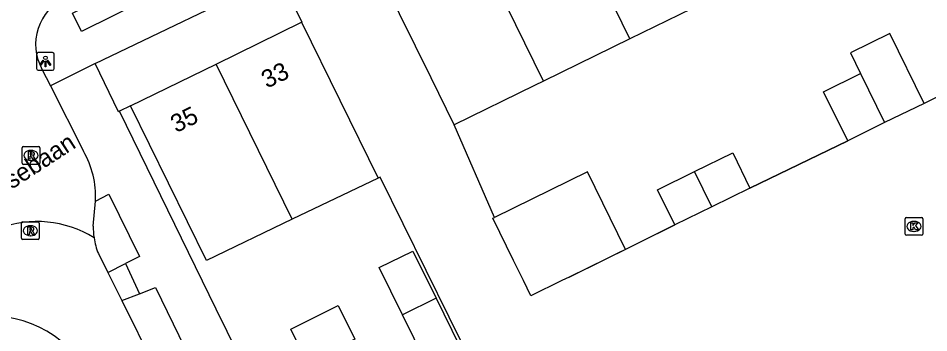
# Model space of a CAD drawing. Extents: x 162172 to 163187, y 382874 to 383684.
# Drawn here: x 162985.2 to 163036.4, y 383497.1 to 383514.8 of the extents above; entities that cross this region are included whole.
import ezdxf

# ---------------------------------------------------------------- set-up
doc = ezdxf.new("R2010")
doc.units = 0
for name, color, linetype in [('IMGEO_Erf', 7, 'Continuous'), ('IMGEO_Kolk', 7, 'Continuous'), ('IMGEO_Lichtpunt', 7, 'Continuous'), ('IMGEO_Muur', 7, 'Continuous'), ('IMGEO_Openbare_ruimte_label', 7, 'Continuous'), ('IMGEO_Pand', 7, 'Continuous'), ('IMGEO_Pand_nummerreeks', 7, 'Continuous'), ('IMGEO_Parkeervlak_open', 7, 'Continuous'), ('IMGEO_Rijbaan_lokaal_open', 7, 'Continuous'), ('IMGEO_Rioolput', 7, 'Continuous'), ('IMGEO_Voetpad_open', 7, 'Continuous')]:
    doc.layers.add(name, color=color, linetype=linetype)

msp = doc.modelspace()

# ---------------------------------------------------------------- linework, layer by layer
at = {"layer": 'IMGEO_Erf'}
msp.add_lwpolyline([(162991.549, 383509.821), (162990.94, 383509.523)], dxfattribs=at)
at = {"layer": 'IMGEO_Kolk'}
for p, q in [((163035.04, 383502.623), (163035.04, 383503.475)), ((163035.115, 383503.549), (163035.967, 383503.549)), ((163035.528, 383503.329), (163035.553, 383503.329)), ((163036.041, 383503.475), (163036.041, 383502.623)), ((163035.551, 383502.769), (163035.526, 383502.769)), ((163035.967, 383502.549), (163035.115, 383502.549))]:
    msp.add_line(p, q, dxfattribs=at)
for points in [[(163035.04, 383502.623), (163035.04, 383503.475)], [(163035.115, 383503.549), (163035.967, 383503.549)], [(163035.361, 383503.249), (163035.484, 383503.249), (163035.484, 383503.098), (163035.614, 383503.249), (163035.778, 383503.249), (163035.632, 383503.098), (163035.785, 383502.849), (163035.633, 383502.849), (163035.548, 383503.013), (163035.484, 383502.946), (163035.484, 383502.849), (163035.361, 383502.849), (163035.361, 383503.249)], [(163036.041, 383503.475), (163036.041, 383502.623)], [(163035.967, 383502.549), (163035.115, 383502.549)]]:
    msp.add_lwpolyline(points, dxfattribs=at)
for centre, start, end in [((163035.117, 383503.473), 91.552, 178.448), ((163035.117, 383503.473), 91.552, 178.448), ((163035.965, 383503.473), 1.552, 88.448), ((163035.965, 383503.473), 1.552, 88.448), ((163035.117, 383502.625), 181.552, 268.448), ((163035.117, 383502.625), 181.552, 268.448), ((163035.965, 383502.625), 271.552, 358.448), ((163035.965, 383502.625), 271.552, 358.448)]:
    msp.add_arc(centre, 0.0765, start, end, dxfattribs=at)
for centre, major_axis, ratio, start_param, end_param in [((163035.527, 383503.049), (-0.387, 0.002), 0.722429, 4.712389, 7.853982), ((163035.552, 383503.049), (-0.39, 0.002), 0.717154, 1.570796, 4.712389)]:
    msp.add_ellipse(centre, major_axis=major_axis, ratio=ratio, start_param=start_param, end_param=end_param, dxfattribs=at)
at = {"layer": 'IMGEO_Lichtpunt'}
for p, q in [((162986.274, 383512.73), (162986.274, 383511.923)), ((162986.274, 383512.73), (162986.274, 383511.923)), ((162987.176, 383512.825), (162986.368, 383512.825)), ((162987.176, 383512.825), (162986.368, 383512.825)), ((162987.27, 383511.923), (162987.27, 383512.73)), ((162987.27, 383511.923), (162987.27, 383512.73)), ((162986.368, 383511.829), (162987.176, 383511.829)), ((162986.368, 383511.829), (162987.176, 383511.829))]:
    msp.add_line(p, q, dxfattribs=at)
for points in [[(162986.648, 383512.394), (162986.687, 383512.366), (162986.499, 383512.104), (162986.461, 383512.131), (162986.648, 383512.394)], [(162986.75, 383512.346), (162986.797, 383512.346), (162986.797, 383512.024), (162986.75, 383512.024), (162986.75, 383512.346)], [(162986.86, 383512.366), (162986.898, 383512.393), (162987.085, 383512.131), (162987.046, 383512.103), (162986.86, 383512.366)]]:
    msp.add_lwpolyline(points, dxfattribs=at)
msp.add_circle((162986.773, 383512.528), 0.0994, dxfattribs=at)
for centre, start, end in [((162986.368, 383512.73), 90, 180), ((162986.368, 383512.73), 90, 180), ((162987.176, 383512.73), 0, 90), ((162987.176, 383512.73), 0, 90), ((162986.368, 383511.923), 180, 270), ((162986.368, 383511.923), 180, 270), ((162987.176, 383511.923), 270, 0), ((162987.176, 383511.923), 270, 360)]:
    msp.add_arc(centre, 0.0946, start, end, dxfattribs=at)
at = {"layer": 'IMGEO_Muur'}
for points in [[(163026.331, 383505.203), (163031.818, 383507.867)], [(163016.176, 383500.205), (163022.12, 383503.138)]]:
    msp.add_lwpolyline(points, dxfattribs=at)
at = {"layer": 'IMGEO_Pand'}
for points in [[(163019.584, 383513.593), (163015.672, 383521.619)], [(163014.736, 383511.216), (163010.065, 383520.781)], [(163009.72, 383508.763), (163008.424, 383511.402), (163005.773, 383516.801)], [(163024.432, 383515.97), (163019.584, 383513.593)], [(162996.352, 383512.173), (163001.156, 383514.525)], [(163001.156, 383514.525), (163005.449, 383505.767)], [(163019.584, 383513.593), (163014.736, 383511.216)], [(163036.103, 383509.968), (163034.18, 383513.892), (163031.969, 383512.809), (163032.542, 383511.64)], [(162991.549, 383509.821), (162996.352, 383512.173)], [(163000.624, 383503.45), (162996.352, 383512.173)], [(163031.818, 383507.867), (163030.467, 383510.624), (163032.542, 383511.64)], [(163032.542, 383511.64), (163033.892, 383508.884)], [(163014.736, 383511.216), (163014.227, 383510.966), (163009.72, 383508.763)], [(163036.103, 383509.968), (163033.892, 383508.884)], [(163000.624, 383503.45), (162995.812, 383501.14), (162991.549, 383509.821)], [(163033.892, 383508.884), (163031.818, 383507.867)], [(163023.222, 383506.129), (163025.363, 383507.178), (163026.331, 383505.203)], [(163005.449, 383505.767), (163000.624, 383503.45)], [(163019.346, 383501.759), (163017.211, 383506.114), (163011.996, 383503.558)], [(163022.12, 383503.138), (163021.142, 383505.109), (163023.222, 383506.129)], [(163024.186, 383504.151), (163023.222, 383506.129)], [(163026.331, 383505.203), (163024.186, 383504.151)], [(163024.186, 383504.151), (163022.12, 383503.138)], [(163019.346, 383501.759), (163016.176, 383500.205), (163015.759, 383500), (163014.029, 383499.152), (163013.613, 383500), (163013.059, 383501.128), (163011.893, 383503.507), (163011.996, 383503.558)], [(163006.828, 383498.083), (163005.515, 383500.747), (163007.408, 383501.66), (163008.71, 383499.01)], [(163008.71, 383499.01), (163010.019, 383496.344), (163008.141, 383495.418), (163006.828, 383498.083)], [(163008.71, 383499.01), (163006.828, 383498.083)], [(163001.471, 383495.385), (163000.559, 383497.275), (163003.217, 383498.594), (163004.138, 383496.709), (163001.471, 383495.385)]]:
    msp.add_lwpolyline(points, dxfattribs=at)
at = {"layer": 'IMGEO_Parkeervlak_open'}
for points in [[(162999.884, 383517.183), (163001.174, 383514.534), (163001.156, 383514.525)], [(163039.421, 383510.139), (163038.846, 383511.312), (163036.103, 383509.968)], [(163011.996, 383503.558), (163009.72, 383508.763)], [(163031.818, 383507.867), (163026.331, 383505.203)], [(163030.645, 383493.943), (163017.898, 383491.204), (163015.007, 383490.927), (163013.308, 383490.073), (163005.56, 383505.82), (163005.449, 383505.767)], [(163022.12, 383503.138), (163019.346, 383501.759)]]:
    msp.add_lwpolyline(points, dxfattribs=at)
at = {"layer": 'IMGEO_Rijbaan_lokaal_open'}
for points in [[(162986.58, 383511.896), (162987.056, 383510.95)], [(162987.056, 383510.95), (162988.902, 383507.284)], [(162989.459, 383503.061), (162989.584, 383504.477)], [(162989.748, 383501.519), (162990.272, 383500.464)], [(162990.272, 383500.464), (162991.058, 383498.883)], [(162991.058, 383498.883), (162992.88, 383495.218)]]:
    msp.add_lwpolyline(points, dxfattribs=at)
for centre, radius, start, end in [((162989.134, 383513.289), 2.91, 115.6467, 208.6084), ((162984.58, 383504.748), 5.011, 356.9049, 30.4075), ((162986.303, 383497.26), 6.065, 58.1841, 110.7197), ((162993.088, 383502.966), 3.63, 178.5025, 188.7494), ((162993.219, 383502.963), 3.759, 188.3916, 202.584), ((162983.645, 383491.688), 6.333, 41.7757, 112.3067)]:
    msp.add_arc(centre, radius, start, end, dxfattribs=at)
at = {"layer": 'IMGEO_Rioolput'}
for p, q in [((162985.458, 383506.614), (162985.458, 383507.466)), ((162985.533, 383507.54), (162986.385, 383507.54)), ((162985.946, 383507.32), (162985.971, 383507.32)), ((162986.459, 383507.466), (162986.459, 383506.614)), ((162986.385, 383506.54), (162985.533, 383506.54)), ((162985.969, 383506.76), (162985.944, 383506.76)), ((162985.429, 383502.382), (162985.429, 383503.234)), ((162985.504, 383503.308), (162986.356, 383503.308)), ((162986.43, 383503.234), (162986.43, 383502.382)), ((162985.917, 383503.088), (162985.942, 383503.088)), ((162986.356, 383502.308), (162985.504, 383502.308)), ((162985.94, 383502.528), (162985.915, 383502.528))]:
    msp.add_line(p, q, dxfattribs=at)
for points in [[(162985.458, 383506.614), (162985.458, 383507.466)], [(162985.533, 383507.54), (162986.385, 383507.54)], [(162986.459, 383507.466), (162986.459, 383506.614)], [(162986.047, 383507.238), (162985.795, 383507.24), (162985.795, 383506.84)], [(162985.795, 383506.84), (162985.919, 383506.84), (162985.919, 383507.002), (162985.93, 383507.002)], [(162985.973, 383507.159), (162985.919, 383507.159), (162985.919, 383507.078)], [(162985.919, 383507.078), (162985.971, 383507.078)], [(162985.977, 383506.973), (162986.048, 383506.84), (162986.188, 383506.84), (162986.123, 383506.966)], [(162986.385, 383506.54), (162985.533, 383506.54)], [(162985.429, 383502.382), (162985.429, 383503.234)], [(162985.504, 383503.308), (162986.356, 383503.308)], [(162986.43, 383503.234), (162986.43, 383502.382)], [(162986.018, 383503.006), (162985.766, 383503.008), (162985.766, 383502.608)], [(162985.766, 383502.608), (162985.89, 383502.608), (162985.89, 383502.77), (162985.901, 383502.77)], [(162985.944, 383502.927), (162985.89, 383502.927), (162985.89, 383502.846)], [(162985.89, 383502.846), (162985.942, 383502.846)], [(162985.948, 383502.741), (162986.019, 383502.608), (162986.159, 383502.608), (162986.094, 383502.734)], [(162986.356, 383502.308), (162985.504, 383502.308)]]:
    msp.add_lwpolyline(points, dxfattribs=at)
for centre, radius, start, end in [((162985.535, 383507.464), 0.0765, 91.552, 178.448), ((162985.535, 383507.464), 0.0765, 91.552, 178.448), ((162986.383, 383507.464), 0.0765, 1.552, 88.448), ((162986.383, 383507.464), 0.0765, 1.552, 88.448), ((162985.929, 383506.949), 0.0533, 26.0293, 88.6989), ((162985.955, 383507.267), 0.19, 274.7715, 282.9687), ((162985.979, 383507.063), 0.0964, 77.0061, 93.1865), ((162985.993, 383507.12), 0.0378, 276.6634, 79.6772), ((162986.046, 383507.128), 0.109, 350.3612, 89.416), ((162986.044, 383507.128), 0.112, 277.5842, 350.9817), ((162986.028, 383506.913), 0.108, 29.5134, 73.7905), ((162985.535, 383506.616), 0.0765, 181.552, 268.448), ((162985.535, 383506.616), 0.0765, 181.552, 268.448), ((162986.383, 383506.616), 0.0765, 271.552, 358.448), ((162986.383, 383506.616), 0.0765, 271.552, 358.448), ((162985.506, 383503.232), 0.0765, 91.552, 178.448), ((162985.506, 383503.232), 0.0765, 91.552, 178.448), ((162986.354, 383503.232), 0.0765, 1.552, 88.448), ((162986.354, 383503.232), 0.0765, 1.552, 88.448), ((162985.9, 383502.717), 0.0533, 26.0293, 88.6989), ((162985.926, 383503.035), 0.19, 274.7715, 282.9687), ((162985.95, 383502.831), 0.0964, 77.0061, 93.1865), ((162985.964, 383502.888), 0.0378, 276.6634, 79.6772), ((162986.017, 383502.896), 0.109, 350.3612, 89.416), ((162986.015, 383502.896), 0.112, 277.5842, 350.9817), ((162985.999, 383502.681), 0.108, 29.5134, 73.7905), ((162985.506, 383502.384), 0.0765, 181.552, 268.448), ((162985.506, 383502.384), 0.0765, 181.552, 268.448), ((162986.354, 383502.384), 0.0765, 271.552, 358.448), ((162986.354, 383502.384), 0.0765, 271.552, 358.448)]:
    msp.add_arc(centre, radius, start, end, dxfattribs=at)
for centre, major_axis, ratio, start_param, end_param in [((162985.945, 383507.04), (-0.387, 0.002), 0.722429, 4.712389, 7.853982), ((162985.97, 383507.04), (-0.39, 0.002), 0.717154, 1.570796, 4.712389), ((162985.916, 383502.808), (-0.387, 0.002), 0.722429, 4.712389, 7.853982), ((162985.941, 383502.808), (-0.39, 0.002), 0.717154, 1.570796, 4.712389)]:
    msp.add_ellipse(centre, major_axis=major_axis, ratio=ratio, start_param=start_param, end_param=end_param, dxfattribs=at)
at = {"layer": 'IMGEO_Voetpad_open'}
for points in [[(162995.576, 383518.14), (162995.872, 383517.534), (162988.799, 383514.008), (162988.289, 383515.031), (162994.982, 383518.343), (162995.382, 383518.538)], [(162989.565, 383512.209), (162999.884, 383517.183)], [(162989.565, 383512.209), (162987.056, 383510.95)], [(162990.94, 383509.523), (162990.875, 383509.491), (162989.565, 383512.209)], [(163021.781, 383446.945), (163015.478, 383459.529), (163009.334, 383472.03), (162996.365, 383498.395), (162990.94, 383509.523)], [(162989.584, 383504.477), (162990.335, 383504.858), (162992.061, 383501.352), (162991.27, 383500.959)], [(162990.272, 383500.464), (162991.27, 383500.959)], [(162991.27, 383500.959), (162992.057, 383499.264)], [(162991.058, 383498.883), (162992.057, 383499.264)], [(162992.057, 383499.264), (162992.961, 383499.609), (162995.904, 383493.527), (162995.663, 383493.411)]]:
    msp.add_lwpolyline(points, dxfattribs=at)

# ---------------------------------------------------------------- texts
at = {"layer": 'IMGEO_Openbare_ruimte_label'}
msp.add_text('Kempensebaan', height=1, rotation=33.1656, dxfattribs=at).set_placement((162980.717, 383502.396))
at = {"layer": 'IMGEO_Pand_nummerreeks'}
for s, p in [('33', (162999.21, 383510.788)), ('35', (162994.111, 383508.292))]:
    msp.add_text(s, height=1, rotation=26.0868, dxfattribs=at).set_placement(p)

doc.saveas('drawing.dxf')
